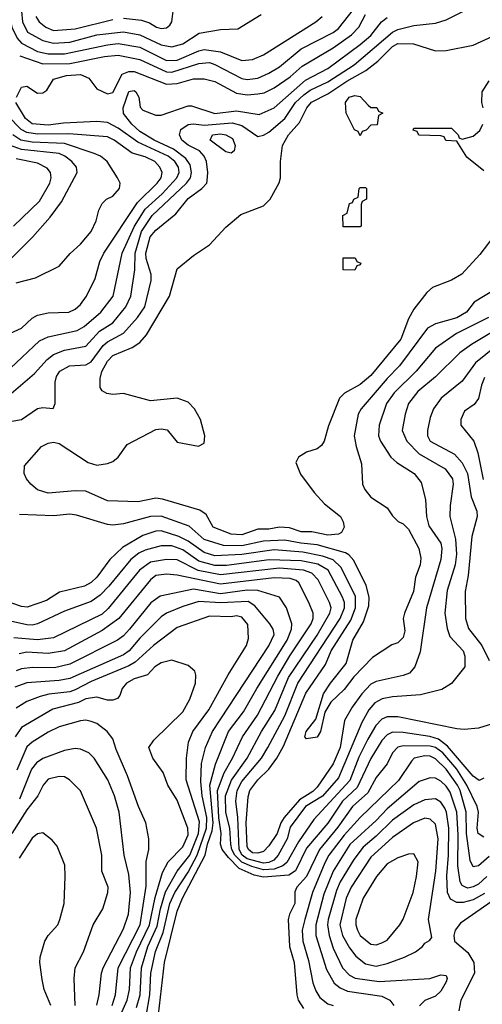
# Model space of a CAD drawing. Header units: inches. Extents: x 1793389 to 1900389, y 320802 to 470796.
# Tile 685 of 752: x 1871704 to 1873424, y 442115 to 445778. Entities that reach past the tile are written whole.
import ezdxf

# ---------------------------------------------------------------- set-up
doc = ezdxf.new("R2010")
doc.units = ezdxf.units.IN
doc.header["$MEASUREMENT"] = 0
doc.layers.add('B8474', color=7, linetype='Continuous')

msp = doc.modelspace()

# ---------------------------------------------------------------- linework, layer by layer
at = {"layer": 'B8474', "color": 2}
for points, elevation in [([(1871703.6, 445643.6), (1871790, 445614.2), (1871890, 445615), (1872018.8, 445641.2), (1872070, 445646.7), (1872150, 445630.2), (1872250, 445583.9), (1872270, 445582.8), (1872370, 445614.9), (1872410, 445618.3), (1872430, 445611.7), (1872530, 445558.9), (1872550, 445555.6), (1872590, 445561.1), (1872630, 445578.7), (1872670, 445603.1), (1872750.8, 445669.2), (1872869.4, 445730), (1872890, 445745.3), (1873014.6, 445905.4)], 290), ([(1871630, 444277.1), (1871710, 444290.8), (1871770, 444331), (1871790, 444334.8), (1871828, 444332), (1871835.3, 444350), (1871836, 444430), (1871840.9, 444450), (1871852.7, 444470), (1871888.7, 444490), (1871950, 444494), (1871970, 444504.9), (1872014.3, 444565.7), (1872030, 444579.5), (1872090, 444612), (1872142.4, 444670), (1872169.7, 444710.3), (1872192.7, 444807.3), (1872192.8, 444830), (1872174, 444890), (1872172.6, 444910), (1872188.6, 444970), (1872210, 444995.5), (1872283.9, 445056.1), (1872330, 445112.4), (1872380.9, 445150), (1872399.3, 445170), (1872401.5, 445178.5), (1872403.7, 445210), (1872398, 445250), (1872389.6, 445270), (1872372, 445290), (1872330, 445311.6), (1872307.3, 445330), (1872298.4, 445350), (1872302.7, 445370), (1872330, 445388.2), (1872350, 445390.3), (1872390, 445385.5), (1872494.2, 445394.2), (1872530, 445384.6), (1872590, 445343.8), (1872610, 445348.2), (1872630, 445359.5), (1872689.6, 445410), (1872729.7, 445470), (1872760.9, 445499.1), (1872784.6, 445515.4), (1872850, 445546.9), (1872947.8, 445610), (1873090, 445731.8), (1873110, 445741.7), (1873170, 445757), (1873250, 445765.5), (1873290, 445778), (1873354, 445810)], 278), ([(1871663.6, 445810), (1871674.9, 445750), (1871694, 445710), (1871710, 445690.3), (1871770, 445660.2), (1871810, 445651.2), (1871870, 445651.1), (1872030, 445685.2), (1872070, 445689.2), (1872150, 445676.1), (1872250, 445625.8), (1872290, 445628.2), (1872370, 445662.7), (1872390, 445666.7), (1872450, 445658.9), (1872530, 445626.4), (1872570, 445630.5), (1872610, 445648), (1872805.2, 445770), (1872829.2, 445790)], 294), ([(1871691.8, 445490), (1871710, 445526.8), (1871730, 445530.7), (1871770, 445505.3), (1871790, 445506), (1871804.2, 445515.8), (1871830, 445557.1), (1871878, 445570), (1871930, 445574.6), (1871960.9, 445560.9), (1871990, 445520.7), (1872030, 445502.8), (1872050, 445507.3), (1872084.9, 445575.1), (1872110, 445584.9), (1872130, 445584.9), (1872250, 445538.9), (1872290, 445540.3), (1872350, 445558), (1872390, 445558.4), (1872430, 445548), (1872510, 445505.3), (1872550, 445498), (1872590, 445502), (1872613.4, 445506.6), (1872650, 445524.9), (1872710, 445565.3), (1872754.7, 445605.3), (1872870, 445673.1), (1872938, 445722), (1872964.7, 445750), (1872990, 445797.1)], 286), ([(1871710.2, 445810), (1871713.6, 445770), (1871732.2, 445732.2), (1871790, 445700.2), (1871830, 445691.3), (1871890, 445694.7), (1871990, 445721.3), (1872090, 445732.7), (1872150, 445722), (1872230, 445684.4), (1872270, 445676.9), (1872310, 445688.8), (1872371.4, 445728.6), (1872450, 445742), (1872515.5, 445744.5), (1872602, 445798)], 298), ([(1871763.7, 445790), (1871776.4, 445770), (1871800.5, 445750), (1871830, 445738.3), (1871910, 445744), (1872050, 445779)], 302), ([(1872090, 445784), (1872156.5, 445776.5), (1872186, 445766), (1872212, 445750), (1872230, 445745.5), (1872250, 445747.3), (1872262.7, 445757.3), (1872269.2, 445770), (1872274, 445810)], 302), ([(1871672.4, 444387.6), (1871758.2, 444461.8), (1871806.3, 444513.7), (1871830, 444532.2), (1871870, 444548.8), (1871950, 444563.1), (1872000.5, 444619.5), (1872050, 444650.4), (1872098.7, 444710), (1872117.4, 444750), (1872132.4, 444847.6), (1872132.7, 444910), (1872157.1, 444990), (1872196, 445050), (1872324.4, 445170), (1872338.5, 445190), (1872342.4, 445210), (1872338, 445238), (1872321.5, 445261.5), (1872276, 445296), (1872203.6, 445330), (1872150, 445361.7), (1872120.5, 445390), (1872090, 445429.3), (1872088.2, 445450), (1872110, 445510.5), (1872130, 445514.4), (1872135.5, 445510), (1872146.4, 445490), (1872152.2, 445452.2), (1872161.1, 445441.1), (1872210, 445423), (1872230, 445423), (1872330, 445457.1), (1872342.4, 445457.6), (1872430, 445429), (1872510, 445439.6), (1872594.9, 445425.1), (1872650, 445450.4), (1872767.3, 445552.7), (1872850, 445596), (1872970, 445685.7), (1873010, 445719.5), (1873049.6, 445770), (1873070, 445786.7)], 282), ([(1873467.1, 444972.9), (1873415.3, 444904.7), (1873348.6, 444831.4), (1873310, 444809.4), (1873238.8, 444781.2), (1873217.5, 444762.5), (1873170, 444701.2), (1873150, 444665.2), (1873121.3, 444590), (1873010, 444454), (1872970, 444420.7), (1872911.9, 444388.1), (1872893.4, 444370), (1872852.8, 444267.2), (1872836.3, 444210), (1872826.2, 444193.8), (1872810, 444180.9), (1872770, 444169.3), (1872741, 444150), (1872731, 444130), (1872747.5, 444087.5), (1872798.5, 444018.5), (1872836.8, 443976.8), (1872897.3, 443930), (1872907.3, 443910), (1872910.6, 443890), (1872901, 443870), (1872890, 443863.7), (1872850, 443860.5), (1872790, 443872.7), (1872750, 443872.7), (1872706.9, 443886.9), (1872670, 443889.7), (1872630, 443883), (1872590, 443882.4), (1872530, 443862), (1872490, 443863.5), (1872422.7, 443890), (1872397.1, 443937.1), (1872373.3, 443953.3), (1872234.5, 443994.5), (1872210, 443997.6), (1872143.9, 443983.9), (1872030, 443987.6), (1871950, 444023.6), (1871910, 444025.6), (1871810, 444017), (1871770, 444029.4), (1871745.2, 444050), (1871729.3, 444070), (1871720.9, 444090), (1871722, 444118), (1871785.2, 444190), (1871810, 444203), (1871830, 444206), (1871850, 444201.6), (1871958, 444130), (1871990, 444120.7), (1872030, 444126.8), (1872050, 444134.8), (1872070, 444151), (1872103, 444197), (1872210, 444253.4), (1872230, 444256.3), (1872252.5, 444252.5), (1872290, 444206), (1872368.7, 444191.3), (1872390, 444202), (1872392.3, 444230), (1872375.6, 444290), (1872354, 444330), (1872330, 444354.5), (1872290, 444369.5), (1872190, 444360.5), (1872090, 444387.3), (1872050, 444383.7), (1872027.5, 444387.5), (1872010, 444397.2), (1872002.9, 444410), (1872002.7, 444442.7), (1872009.6, 444469.6), (1872030, 444508.2), (1872050, 444528.4), (1872121.6, 444558.4), (1872150, 444577.3), (1872174.9, 444605.1), (1872260.7, 444750), (1872290, 444851.3), (1872350, 444901), (1872410, 444941), (1872470, 445006), (1872526.3, 445053.7), (1872610, 445086), (1872635.3, 445110), (1872669.1, 445170.9), (1872674, 445190), (1872673.2, 445250), (1872680.9, 445310), (1872702.9, 445350), (1872744.8, 445395.2), (1872771.2, 445450), (1872788.4, 445471.6), (1872850, 445502.4), (1872920.5, 445550), (1872990.7, 445589.3), (1873036, 445624), (1873090, 445678.7), (1873110, 445690.2), (1873168.5, 445688.5), (1873250, 445662), (1873290, 445663), (1873390, 445682.8), (1873463.1, 445716.9)], 274), ([(1873428, 445450), (1873422, 445470), (1873424, 445510), (1873450, 445550.6)], 270), ([(1871670, 444481.6), (1871776.9, 444583.1), (1871810, 444598.4), (1871918, 444622), (1871943.3, 444636.7), (1872005.1, 444690), (1872050.9, 444749.1), (1872084.4, 444910), (1872130.7, 445010), (1872170, 445072.9), (1872233.3, 445130), (1872288.4, 445190), (1872297.3, 445210), (1872294.8, 445230), (1872280.4, 445250), (1872256.3, 445270), (1872143, 445323), (1872070, 445374.8), (1872030, 445395.8), (1871990, 445399.1), (1871866.3, 445393.7), (1871810, 445385.3), (1871750, 445391.1), (1871725.4, 445410), (1871689.3, 445470)], 286), ([(1871670, 444611.3), (1871710, 444631), (1871750, 444667.3), (1871770, 444678.8), (1871810, 444687.3), (1871886, 444690), (1871910, 444700.7), (1871930, 444718.8), (1871952.7, 444750), (1871984.8, 444815.2), (1872002, 444878), (1872017, 444910), (1872142.4, 445097.6), (1872215.1, 445170), (1872229.6, 445190), (1872233.6, 445210), (1872224.5, 445230), (1872206.6, 445250), (1872170, 445267.8), (1872121.5, 445281.5), (1872054.5, 445330), (1872030, 445342), (1871886.3, 445353.7), (1871770, 445352.2), (1871730, 445358), (1871709.3, 445369.3), (1871660.2, 445420.2)], 290), ([(1873430, 445215.3), (1873366.6, 445266.6), (1873330, 445326), (1873288.4, 445328.4), (1873282, 445342), (1873270, 445346), (1873188.4, 445348.4), (1873182, 445362), (1873167.3, 445367.3), (1873170, 445374), (1873310, 445374), (1873334, 445350), (1873338, 445338), (1873350, 445334), (1873390, 445344.7), (1873414.6, 445365.4), (1873426, 445390)], 270), ([(1871690, 444799.1), (1871762.5, 444817.5), (1871850, 444861), (1871891.9, 444908.1), (1871930, 444942.8), (1871969, 444990), (1871988.7, 445030), (1871998, 445070), (1872010, 445094), (1872026, 445110), (1872050, 445122), (1872075.3, 445150), (1872078, 445170), (1872068, 445190), (1872029.2, 445250), (1872004, 445270), (1871980.1, 445280.1), (1871870, 445317.4), (1871750, 445322.2), (1871707.8, 445330), (1871678.5, 445350)], 294), ([(1871671.1, 444888.9), (1871751.5, 444968.5), (1871816.9, 445043.1), (1871859.4, 445100.6), (1871917, 445210), (1871914.5, 445230), (1871898, 445250), (1871872, 445270), (1871850, 445279.7), (1871710, 445295.7), (1871669.9, 445309.9)], 298), ([(1871680.7, 445010), (1871777, 445103), (1871816.2, 445170), (1871820.9, 445190), (1871818, 445210), (1871806.2, 445226.2), (1871770, 445244.7), (1871690, 445260.4)], 302), ([(1873470, 444773.2), (1873393.4, 444726.6), (1873366, 444690), (1873329.4, 444669.4), (1873250, 444647), (1873220.7, 444630), (1873116.4, 444490), (1873070, 444443.6), (1872973.4, 444330), (1872963, 444310), (1872948.2, 444230), (1872954.9, 444190), (1872974.4, 444125.6), (1872978.8, 444050), (1872986.8, 444030), (1873010, 444001), (1873070, 443962), (1873090, 443932), (1873110.9, 443910.9), (1873130, 443902.8), (1873150, 443882.8), (1873188, 443810), (1873195.2, 443775.2), (1873193, 443750), (1873175.6, 443704.4), (1873168.7, 443650), (1873134.4, 443570), (1873130.4, 443550), (1873135.6, 443504.4), (1873130, 443479), (1873110, 443459.3), (1873088, 443452), (1873015.6, 443404.4), (1872946.7, 443333.3), (1872910, 443286), (1872861.4, 443238.6), (1872838, 443202), (1872822, 443130), (1872810, 443108.7), (1872770, 443102), (1872764, 443110), (1872769.3, 443130), (1872804.7, 443175.3), (1872834, 443270), (1872859.5, 443310), (1872917.6, 443382.4), (1872942.4, 443470), (1872982.8, 443537.2), (1873002.6, 443597.4), (1873003.5, 443630), (1872992.6, 443672.6), (1872946.1, 443766.1), (1872927.6, 443787.6), (1872914.9, 443794.9), (1872810, 443824.6), (1872749.9, 443829.9), (1872690, 443841.8), (1872610, 443838), (1872530, 443820.2), (1872462.3, 443822.3), (1872390, 443843.5), (1872333.5, 443893.5), (1872230, 443931.2), (1872190, 443929.7), (1872090, 443902.9), (1872050, 443898), (1872030, 443899.3), (1871914.8, 443934.8), (1871890, 443938), (1871830, 443931.8), (1871702.8, 443937.2)], 278), ([(1873447.7, 444670), (1873328, 444610), (1873250, 444556.2), (1873178.4, 444470), (1873096.4, 444390), (1873068.5, 444350), (1873040.4, 444270), (1873038, 444230), (1873045.5, 444210), (1873084, 444150), (1873106.8, 444130), (1873171, 444090), (1873196.3, 444056.3), (1873212.8, 443992.8), (1873216.4, 443930), (1873225.2, 443894.8), (1873270, 443830.6), (1873274.3, 443810), (1873270.3, 443770), (1873216.4, 443590), (1873193.5, 443426.5), (1873173, 443370), (1873153.3, 443346.7), (1873130, 443337.6), (1873030, 443315.6), (1873010, 443305.6), (1872975.8, 443270), (1872939.9, 443220.1), (1872912, 443170), (1872895.8, 443070), (1872870, 443009.6), (1872810, 442923), (1872793.4, 442906.6), (1872744.7, 442875.3), (1872687.4, 442810), (1872675.2, 442790), (1872661.7, 442750), (1872630, 442703.7), (1872610, 442683), (1872590, 442676.9), (1872570, 442677.7), (1872554.7, 442690), (1872550, 442701.2), (1872546.6, 442790), (1872553.9, 442886.1), (1872559.7, 442910), (1872589.7, 442950), (1872630.8, 442989.2), (1872659.7, 443030), (1872684.8, 443075.2), (1872767.5, 443272.5), (1872841.2, 443378.8), (1872862.7, 443430), (1872935.7, 443544.3), (1872952.9, 443590), (1872952.5, 443632.5), (1872899.8, 443739.8), (1872870, 443768.5), (1872830, 443782.5), (1872757.3, 443797.3), (1872650, 443805.3), (1872530, 443788.2), (1872430, 443783.1), (1872390, 443795.3), (1872330, 443837.3), (1872295.4, 443855.4), (1872230, 443876), (1872210, 443875.4), (1872161.4, 443858.6), (1872085.8, 443814.2), (1872039.3, 443770), (1871990, 443703.7), (1871970, 443684.5), (1871944.7, 443670), (1871852.2, 443647.8), (1871802.9, 443617.1), (1871732.1, 443592.1), (1871710, 443595.1), (1871650, 443616.2)], 282), ([(1873490, 444633), (1873384, 444570), (1873341.2, 444538.8), (1873250.2, 444449.8), (1873185.1, 444394.9), (1873150.4, 444350), (1873137.1, 444310), (1873126, 444250), (1873143.8, 444210), (1873190, 444163.1), (1873286.6, 444106.6), (1873313.7, 444070), (1873315.3, 444050), (1873304.4, 443970), (1873303.8, 443930), (1873324.9, 443844.9), (1873328.9, 443790), (1873323.1, 443750), (1873294.2, 443654.2), (1873284.9, 443570), (1873293.5, 443513.5), (1873303.4, 443483.4), (1873353, 443430), (1873359.1, 443410), (1873358.8, 443370), (1873310, 443308.7), (1873273.7, 443286.3), (1873194, 443266), (1873090, 443258.7), (1873051.7, 443251.7), (1873024.2, 443235.8), (1873002, 443210), (1872976.4, 443163.6), (1872890, 442957.6), (1872830, 442888.6), (1872767.1, 442850), (1872710, 442773.6), (1872698.5, 442730), (1872665.2, 442670), (1872649.4, 442650.6), (1872630, 442641.8), (1872610, 442640.2), (1872550, 442655.9), (1872531.6, 442670), (1872520.2, 442690), (1872515.3, 442810), (1872507, 442870), (1872512, 442910), (1872530, 442943.7), (1872602.6, 443030), (1872627.1, 443070), (1872690, 443188), (1872738.5, 443310), (1872895.6, 443550), (1872911.9, 443590), (1872912, 443610), (1872904.4, 443630), (1872851.1, 443730), (1872812.5, 443752.5), (1872750, 443764.8), (1872631, 443769), (1872472.4, 443747.6), (1872430, 443747.3), (1872370, 443763.1), (1872310, 443805.3), (1872270, 443820.4), (1872230, 443820.5), (1872170, 443804.4), (1872146.6, 443793.4), (1872117.6, 443770), (1872035.3, 443670), (1872002.9, 443637.1), (1871970, 443612.8), (1871870, 443576.9), (1871770, 443529.7), (1871750, 443525.1), (1871730, 443526.9), (1871670, 443540.5)], 286), ([(1873520.6, 444599.4), (1873399.1, 444500.9), (1873350, 444432.7), (1873270.7, 444370), (1873242.8, 444330), (1873230, 444298), (1873220.5, 444250), (1873220.5, 444230), (1873230.7, 444210), (1873321.4, 444161.4), (1873349.1, 444129.1), (1873368.9, 444090), (1873382.3, 444002.3), (1873404, 443950), (1873405.5, 443930), (1873385.2, 443854.8), (1873372, 443710), (1873360.4, 443650), (1873361.3, 443550), (1873373, 443513), (1873422.6, 443450), (1873450, 443394)], 290), ([(1873432.9, 444447.1), (1873421.3, 444418.7), (1873410, 444369), (1873394, 444346), (1873358, 444322), (1873344, 444290), (1873344, 444270), (1873393, 444210), (1873407.1, 444167.1), (1873427.1, 444067.1)], 294), ([(1873510, 443173.1), (1873410, 443142.6), (1873357.2, 443137.2), (1873330, 443139), (1873110, 443184.2), (1873070, 443184.7), (1873050, 443175.6), (1873028.3, 443151.7), (1872998.3, 443101.7), (1872965.6, 443034.4), (1872932.1, 442947.9), (1872798, 442802), (1872740.5, 442719.5), (1872697.6, 442642.4), (1872682.4, 442630), (1872650, 442617.7), (1872610, 442614.7), (1872567.3, 442627.3), (1872530, 442643.6), (1872504.3, 442670), (1872492.6, 442690), (1872489, 442710), (1872485.5, 442770), (1872470, 442828.7), (1872469, 442890), (1872491.1, 442948.9), (1872549.7, 443030), (1872602.6, 443130), (1872652.2, 443207.8), (1872703.5, 443330), (1872810, 443488.5), (1872857.7, 443570), (1872862, 443590), (1872856.3, 443610), (1872813.7, 443693.7), (1872790, 443718.3), (1872759, 443730), (1872670, 443737.8), (1872450, 443713.2), (1872368.1, 443728.1), (1872290, 443768.5), (1872250, 443769.8), (1872190, 443759.1), (1872148.7, 443730), (1872033, 443587), (1872010, 443566.6), (1871830, 443478), (1871770, 443471.1), (1871682.3, 443477.7)], 290), ([(1873430, 442956), (1873412.4, 442947.6), (1873390, 442963.6), (1873294.6, 443074.6), (1873261, 443101), (1873228.8, 443111.2), (1873130, 443126.2), (1873090, 443126.6), (1873070, 443116.9), (1873050, 443096.2), (1873010, 443029.5), (1872959.3, 442920.7), (1872904.9, 442870), (1872850, 442788.2), (1872770, 442695.1), (1872730, 442611.5), (1872705, 442595), (1872610, 442587.1), (1872575.7, 442595.7), (1872520.3, 442620.3), (1872480.6, 442660.6), (1872456.8, 442690), (1872450.9, 442710), (1872452.8, 442750), (1872443.8, 442810), (1872439, 442910), (1872464.3, 442975.7), (1872495.4, 443030), (1872532.6, 443110), (1872588.3, 443190), (1872664, 443336), (1872708.5, 443411.5), (1872788.2, 443530), (1872795.8, 443550), (1872795.1, 443570), (1872779.6, 443610), (1872742.3, 443682.3), (1872731.6, 443691.6), (1872710, 443699.2), (1872650, 443701.8), (1872450, 443678), (1872290, 443711.3), (1872250, 443715.1), (1872210, 443709.6), (1872190, 443693.6), (1872072.4, 443550), (1872010, 443505.1), (1871870, 443429.7), (1871810, 443419.7), (1871730, 443425.4), (1871701.8, 443418.2)], 294), ([(1872216.2, 442043.8), (1872242.4, 442270), (1872290, 442460.7), (1872309.8, 442510), (1872393.7, 442670), (1872402, 442710), (1872419.9, 442760.1), (1872423.6, 442790), (1872410.6, 442929.4), (1872431.7, 443008.3), (1872480.5, 443130), (1872536.6, 443203.4), (1872585.4, 443290), (1872698.5, 443470), (1872714.7, 443510), (1872715.6, 443530), (1872696.2, 443590), (1872669.4, 443629.4), (1872590, 443654.5), (1872550, 443655), (1872450, 443642), (1872350, 443659.3), (1872226.4, 443633.6), (1872191.4, 443608.6), (1872112.2, 443510), (1872090, 443485.6), (1872067.3, 443470), (1871890, 443379.7), (1871833.7, 443366.3), (1871751.7, 443368.3), (1871710, 443362.6), (1871690, 443355.4)], 298), ([(1872174.5, 442070), (1872188, 442150), (1872191.9, 442230), (1872209.1, 442310.9), (1872237.7, 442382.3), (1872262.3, 442490), (1872280.3, 442530), (1872330, 442606.5), (1872364.2, 442670), (1872398.5, 442770), (1872399.2, 442810), (1872382.6, 442890), (1872376.8, 442943.2), (1872379.8, 443010), (1872394.3, 443070), (1872420.5, 443130), (1872630, 443448), (1872649.7, 443490), (1872646, 443510), (1872633.6, 443530), (1872577.8, 443597.8), (1872553.3, 443613.3), (1872450, 443607.9), (1872370, 443613.5), (1872310, 443594.7), (1872250.2, 443569.8), (1872230, 443556.2), (1872150, 443476.9), (1872110.3, 443430), (1872090, 443415.4), (1871890, 443327.4), (1871850, 443319.8), (1871730, 443311.1), (1871685.5, 443294.5)], 302), ([(1872137.8, 442102.2), (1872151.6, 442150), (1872156.2, 442250), (1872179.8, 442330), (1872215, 442405), (1872227, 442470), (1872246.4, 442533.6), (1872289.8, 442610.2), (1872336.2, 442670), (1872369.1, 442750), (1872373, 442793), (1872323, 442950), (1872324.2, 443030), (1872331.5, 443090), (1872347.6, 443130), (1872407.6, 443210), (1872479.4, 443340.6), (1872547, 443450), (1872555.1, 443475.1), (1872552.5, 443527.5), (1872530, 443555.1), (1872510, 443559.5), (1872490, 443556.2), (1872410, 443558.7), (1872290, 443516.9), (1872201.6, 443450), (1872132.7, 443387.3), (1872110, 443373.5), (1871970, 443316), (1871910, 443284.8), (1871890, 443277.7), (1871811.5, 443268.5), (1871779.9, 443260.1), (1871730, 443240.7), (1871690, 443216.2)], 306), ([(1872058.5, 442030), (1872103.9, 442130), (1872112, 442170), (1872116.1, 442250), (1872138.4, 442310), (1872186.6, 442410), (1872207.7, 442512.3), (1872235.3, 442604.7), (1872255.8, 442644.2), (1872310, 442700.5), (1872330, 442744.7), (1872329.5, 442770), (1872290, 442874), (1872255.1, 442930), (1872237.5, 442977.5), (1872199, 443030), (1872184, 443070), (1872202, 443098), (1872310, 443202.8), (1872336, 443250), (1872357.2, 443310), (1872359, 443339), (1872354.6, 443354.6), (1872330, 443375.3), (1872270, 443395.3), (1872230, 443385.2), (1872206.8, 443370), (1872179.3, 443340.7), (1872130, 443325.1), (1872100.7, 443310), (1872084.9, 443290), (1872076.4, 443263.6), (1872067.5, 443252.5), (1872050, 443246), (1872030, 443246.6), (1871990, 443257), (1871950, 443251.2), (1871922.6, 443237.4), (1871827, 443213), (1871710, 443145.1), (1871686.3, 443110)], 310), ([(1872047.1, 442110), (1872059.7, 442150), (1872069.8, 442250), (1872151.7, 442410), (1872173.7, 442553.7), (1872173.6, 442646.4), (1872183.7, 442690), (1872183.7, 442730), (1872172.3, 442790), (1872145.6, 442850), (1872105.1, 442965.1), (1872062.3, 443062.3), (1872050, 443102), (1872029, 443130), (1871990, 443159.3), (1871970, 443166.6), (1871950, 443171.8), (1871930, 443169.4), (1871850, 443147.3), (1871810, 443127.3), (1871750, 443089.6), (1871730, 443072), (1871693.6, 442986.4)], 314), ([(1873430, 442736), (1873408.3, 442750), (1873405.1, 442770), (1873409.7, 442830), (1873404.7, 442850), (1873366.5, 442930), (1873329.8, 442990), (1873277.8, 443050), (1873250, 443069.8), (1873230, 443074.6), (1873130, 443076.4), (1873110, 443071.2), (1873090.4, 443050), (1873070.2, 443009.8), (1873030, 442958), (1872999.1, 442900.9), (1872941.1, 442850), (1872886.6, 442773.4), (1872819, 442690), (1872770.2, 442589.8), (1872734.9, 442550), (1872726.6, 442533.4), (1872727.2, 442490), (1872706.7, 442450), (1872702, 442430), (1872706.7, 442330), (1872724.2, 442270), (1872734, 442150), (1872739.3, 442130), (1872758.9, 442098.9)], 298), ([(1871990, 442111), (1871999.7, 442150), (1872008, 442230), (1872014.7, 442250), (1872090, 442396), (1872107.8, 442450), (1872116.3, 442530), (1872110, 442598), (1872091.8, 442670), (1872073.3, 442830), (1872056.9, 442890), (1872031.8, 442950), (1871980.9, 443030), (1871961.2, 443050), (1871930, 443064.5), (1871910, 443067), (1871870, 443059.5), (1871790, 443029.6), (1871766.6, 443013.4), (1871747.4, 442990), (1871702.6, 442877.4)], 318), ([(1873450, 442664.2), (1873410, 442629.6), (1873390, 442626.6), (1873379.6, 442650), (1873365.8, 442750), (1873364, 442830), (1873342, 442910), (1873332.4, 442930), (1873290, 442989.7), (1873250, 443028), (1873230, 443038), (1873210, 443039.3), (1873170.7, 443030), (1873160.5, 443019.5), (1873113.1, 442946.9), (1872970, 442809.7), (1872910, 442744), (1872854, 442670), (1872838.8, 442641.2), (1872792.6, 442530), (1872763.6, 442430), (1872754.9, 442390), (1872756.5, 442350), (1872777.8, 442277.8), (1872794.4, 442194.4), (1872804.8, 442164.8), (1872820.2, 442140.2), (1872850, 442116.4), (1872870, 442110.4)], 302), ([(1871909.6, 442110), (1871906, 442210), (1871909.5, 442250.5), (1871941.2, 442310), (1871977.2, 442410), (1872012.7, 442470), (1872032, 442530), (1872032.3, 442550), (1872009.4, 442610), (1872009.4, 442670), (1871989.3, 442770), (1871929.3, 442909.3), (1871888.7, 442950), (1871870, 442961.2), (1871850, 442962.7), (1871810, 442951.8), (1871790.7, 442930), (1871770.6, 442890), (1871730, 442838.4), (1871674.3, 442750)], 322), ([(1873441.7, 442590), (1873410, 442561.1), (1873390, 442551.1), (1873370, 442547.1), (1873361.2, 442550), (1873350, 442557), (1873342, 442570), (1873332.8, 442630), (1873334.6, 442745.5), (1873329.8, 442830), (1873304.2, 442904.2), (1873290, 442926), (1873270, 442944.7), (1873250, 442956.3), (1873230, 442957.6), (1873190, 442943.6), (1873070, 442842), (1873030, 442798.9), (1872931, 442709), (1872870, 442609.6), (1872835.1, 442524.9), (1872804.7, 442410), (1872804.9, 442370), (1872844.5, 442244.5), (1872872.8, 442192.8), (1872895.6, 442175.6), (1872923, 442163), (1873050, 442144.9), (1873080.7, 442130), (1873094.9, 442110)], 306), ([(1873432.8, 442527.2), (1873390, 442502.7), (1873353, 442493), (1873330, 442493.3), (1873306.2, 442506.2), (1873294.7, 442530), (1873292, 442592), (1873298.9, 442670), (1873299.8, 442770), (1873290.8, 442830), (1873284.7, 442844.7), (1873270, 442867), (1873250, 442879.5), (1873210, 442875.6), (1873170, 442856.9), (1873090, 442799.7), (1873030, 442739.7), (1872981.3, 442698.7), (1872946.2, 442653.8), (1872896.1, 442570), (1872882, 442538), (1872851.3, 442430), (1872849.1, 442410), (1872854.9, 442370), (1872870, 442324), (1872903.7, 442250), (1872930, 442223.1), (1872951.5, 442211.5), (1873040.7, 442199.3), (1873229.3, 442210.7), (1873270, 442224.7), (1873290, 442222), (1873294, 442210), (1873290, 442198), (1873270, 442164), (1873250, 442145.2), (1873210, 442129.2), (1873190.5, 442109.5)], 310), ([(1871819.5, 442110), (1871795.1, 442170), (1871787.5, 442207.5), (1871778, 442270), (1871779.3, 442290), (1871797.2, 442350), (1871809.6, 442370.4), (1871846, 442410), (1871852.7, 442430), (1871869.2, 442490), (1871872.7, 442590), (1871872.1, 442632.1), (1871843.2, 442703.2), (1871824.8, 442724.8), (1871790, 442753.2), (1871770, 442749.2), (1871750, 442733.2), (1871701.7, 442658.3)], 326), ([(1873473.5, 442506.5), (1873343.1, 442416.9), (1873322.8, 442390), (1873318.8, 442370), (1873321, 442350), (1873370, 442307.3), (1873392.7, 442270), (1873395.5, 442230), (1873344.4, 442130), (1873337.3, 442090)], 314)]:
    msp.add_lwpolyline(points, dxfattribs=dict(at, elevation=elevation))
for points, elevation in [([(1872970, 445346), (1872962, 445362), (1872948.4, 445368.4), (1872918, 445430), (1872915.3, 445470), (1872929.2, 445490), (1872950, 445496), (1872970, 445492), (1872999.6, 445459.6), (1873010, 445452), (1873031.6, 445451.6), (1873038, 445438), (1873054, 445430), (1873038, 445422), (1873032.7, 445387.3), (1873010, 445386), (1872992.7, 445367.3), (1872978, 445362)], 270), ([(1872490, 445281.2), (1872470, 445286.6), (1872412.3, 445330), (1872421.2, 445350), (1872450, 445353.4), (1872470.2, 445350.2), (1872495.6, 445335.6), (1872504.9, 445310), (1872501, 445290)], 274), ([(1872907.3, 445007.3), (1872906, 445050), (1872922, 445058), (1872930, 445094), (1872942, 445098), (1872946, 445110), (1872962, 445118), (1872966, 445150), (1872970, 445154), (1872990, 445154), (1872994, 445150), (1872994, 445110), (1872978, 445102), (1872974, 445090), (1872974, 445010), (1872970, 445008)], 270), ([(1872950, 444846), (1872907.3, 444847.3), (1872907.3, 444892.7), (1872951.6, 444891.6), (1872958, 444878), (1872972.7, 444872.7), (1872970, 444866), (1872958, 444862)], 270), ([(1873210, 442807.3), (1873168, 442790), (1873090, 442735.1), (1873010, 442662.4), (1872936, 442550), (1872917.7, 442510), (1872894, 442410), (1872904.9, 442370), (1872930, 442324.9), (1872953.9, 442293.9), (1872990, 442264.9), (1873030, 442257), (1873070, 442266.7), (1873135.3, 442290), (1873175.3, 442310), (1873202, 442330), (1873210, 442342), (1873228.4, 442351.6), (1873236.4, 442363.6), (1873224.5, 442430), (1873250.9, 442610), (1873260.4, 442730), (1873250, 442785.2), (1873230, 442803.7)], 314), ([(1873170, 442674), (1873150, 442672.7), (1873110, 442659.5), (1873070, 442637), (1873030.4, 442590), (1872981.3, 442510), (1872954, 442430), (1872954, 442410), (1872960.4, 442390), (1872970.5, 442370), (1873010, 442338), (1873030, 442335.5), (1873050, 442343), (1873070, 442353.4), (1873118, 442410), (1873130, 442431.3), (1873167, 442530), (1873179.6, 442590), (1873185.2, 442645.2)], 318)]:
    msp.add_lwpolyline(points, close=True, dxfattribs=dict(at, elevation=elevation))

doc.saveas('drawing.dxf')
